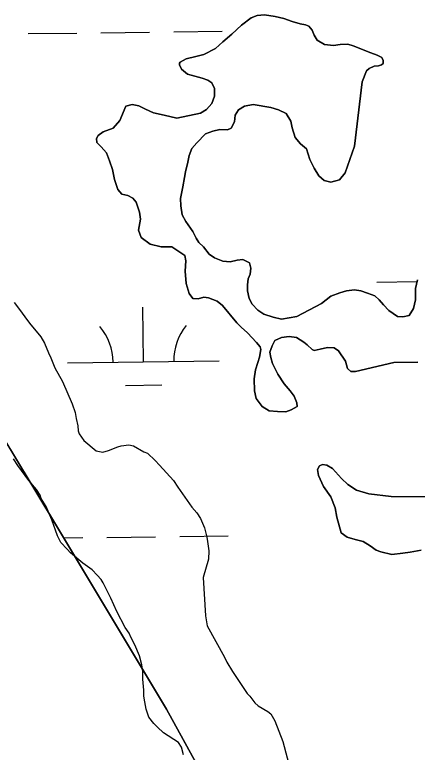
# Model space of a CAD drawing. Extents: x 3694830 to 3732949, y 415201 to 440970.
# Drawn here: x 3703647.1 to 3703912.5, y 433304.8 to 433791 of the extents above; entities that cross this region are included whole.
import ezdxf

# ---------------------------------------------------------------- set-up
doc = ezdxf.new("R2010")
doc.units = 0
for name, color, linetype in [('V-SITE-VEGE', 7, 'Continuous'), ('V-TOPO-SHOR', 7, 'Continuous'), ('V-WETL-SWMP', 7, 'Continuous')]:
    doc.layers.add(name, color=color, linetype=linetype)

msp = doc.modelspace()

# ---------------------------------------------------------------- linework, layer by layer
at = {"layer": 'V-SITE-VEGE'}
for points in [[(3703646.79, 433601.29), (3703650.15, 433596.54), (3703653.84, 433591.79), (3703656.87, 433587.72), (3703664.26, 433578.57), (3703666.61, 433574.5), (3703669.29, 433568.07), (3703670.96, 433564.68), (3703673.64, 433558.25), (3703678.67, 433549.1), (3703685.03, 433534.54), (3703687.03, 433528.79), (3703687.69, 433524.73), (3703688.69, 433520), (3703689.01, 433516.62), (3703689.67, 433514.59), (3703692.7, 433510.18), (3703700.78, 433503.39), (3703705.17, 433502.69), (3703708.89, 433503.69), (3703714.98, 433506.03), (3703717.35, 433506.69), (3703722.43, 433507.35), (3703725.46, 433506.66), (3703732.21, 433502.91), (3703734.57, 433501.89), (3703739.62, 433497.14), (3703742.65, 433494.08), (3703751.73, 433483.91), (3703754.75, 433479.5), (3703763.82, 433466.28), (3703767.18, 433462.55), (3703769.53, 433458.82), (3703772.21, 433452.73), (3703773.87, 433446.63), (3703774.2, 433443.59), (3703775.18, 433437.5), (3703774.82, 433432.1), (3703771.39, 433419.95), (3703772.98, 433394.6), (3703773.96, 433388.17), (3703785.36, 433367.51), (3703787.04, 433364.12), (3703790.73, 433358.02), (3703800.47, 433343.45), (3703802.15, 433341.75), (3703805.51, 433337.34), (3703807.53, 433335.3), (3703813.94, 433331.56), (3703815.96, 433330.2), (3703818.64, 433325.46), (3703823.99, 433311.92), (3703829.64, 433290.26)], [(3703726.26, 433375.53), (3703723.57, 433380.61), (3703722.57, 433383.32), (3703719.88, 433387.05), (3703714.52, 433397.55), (3703710.5, 433406.35), (3703705.48, 433416.51), (3703704.13, 433418.54), (3703701.44, 433421.6), (3703698.08, 433424.99), (3703692.01, 433429.41), (3703683.93, 433436.21), (3703681.58, 433438.58), (3703677.54, 433442.99), (3703675.19, 433447.39), (3703671.52, 433457.89), (3703667.84, 433466.69), (3703664.48, 433472.11), (3703663.82, 433474.14), (3703661.47, 433477.87), (3703656.43, 433483.97), (3703649.03, 433493.81), (3703646.35, 433498.21)], [(3703758.39, 433303.07), (3703757.06, 433308.15), (3703755.04, 433311.2), (3703745.27, 433317.66), (3703741.23, 433321.39), (3703738.88, 433323.77), (3703735.52, 433327.84), (3703733.85, 433333.25), (3703732.85, 433337.99), (3703732.2, 433341.71), (3703732.21, 433345.76), (3703731.57, 433352.86), (3703731.58, 433357.93), (3703730.93, 433362.33), (3703729.27, 433368.42), (3703726.26, 433375.53)]]:
    msp.add_lwpolyline(points, dxfattribs=at)
at = {"layer": 'V-TOPO-SHOR'}
for p, q in [((3703811.79, 433790.95), (3703806.92, 433790.36)), ((3703818.88, 433789.7), (3703811.79, 433790.95)), ((3703803.06, 433788.96), (3703796.54, 433784.12)), ((3703806.92, 433790.36), (3703803.06, 433788.96)), ((3703824.56, 433788.46), (3703818.88, 433789.7)), ((3703830.02, 433786.61), (3703824.56, 433788.46)), ((3703835.29, 433784.97), (3703830.02, 433786.61)), ((3703796.54, 433784.12), (3703790.23, 433778.06)), ((3703838.74, 433784.35), (3703835.29, 433784.97)), ((3703840.97, 433783.53), (3703838.74, 433784.35)), ((3703843.18, 433780.68), (3703840.97, 433783.53)), ((3703790.23, 433778.06), (3703784.33, 433773.01)), ((3703844.59, 433777.42), (3703843.18, 433780.68)), ((3703846.61, 433774.17), (3703844.59, 433777.42)), ((3703784.33, 433773.01), (3703779.44, 433768.78)), ((3703851.46, 433771.31), (3703846.61, 433774.17)), ((3703857.34, 433770.68), (3703851.46, 433771.31)), ((3703861.81, 433771.27), (3703857.34, 433770.68)), ((3703866.68, 433771.45), (3703861.81, 433771.27)), ((3703870.32, 433770.42), (3703866.68, 433771.45)), ((3703779.44, 433768.78), (3703771.72, 433764.75)), ((3703881.87, 433765.91), (3703870.32, 433770.42)), ((3703760.14, 433761.96), (3703756.08, 433759.75)), ((3703766.44, 433763.35), (3703760.14, 433761.96)), ((3703771.72, 433764.75), (3703766.44, 433763.35)), ((3703886.12, 433764.27), (3703881.87, 433765.91)), ((3703889.16, 433762.83), (3703886.12, 433764.27)), ((3703890.16, 433760.8), (3703889.16, 433762.83)), ((3703755.67, 433758.94), (3703755.66, 433757.92)), ((3703755.66, 433757.92), (3703757.07, 433755.08)), ((3703756.08, 433759.75), (3703755.67, 433758.94)), ((3703880.81, 433755.57), (3703884.06, 433756.97)), ((3703884.06, 433756.97), (3703886.9, 433757.37)), ((3703886.9, 433757.37), (3703888.93, 433757.97)), ((3703888.93, 433757.97), (3703890.15, 433758.77)), ((3703890.15, 433758.77), (3703890.16, 433760.8)), ((3703757.07, 433755.08), (3703761.11, 433751.81)), ((3703761.11, 433751.81), (3703765.77, 433750.37)), ((3703876.31, 433746.66), (3703878.98, 433753.95)), ((3703878.98, 433753.95), (3703880.81, 433755.57)), ((3703765.77, 433750.37), (3703770.64, 433749.14)), ((3703770.64, 433749.14), (3703774.48, 433747.9)), ((3703774.48, 433747.9), (3703777.11, 433746.07)), ((3703777.11, 433746.07), (3703778.72, 433742.41)), ((3703778.72, 433742.41), (3703778.9, 433737.34)), ((3703871.26, 433704.29), (3703876.31, 433746.66)), ((3703778.9, 433737.34), (3703777.06, 433732.48)), ((3703777.06, 433732.48), (3703773.59, 433728.43)), ((3703720.45, 433730.69), (3703716.36, 433721.17)), ((3703724.52, 433731.68), (3703720.45, 433730.69)), ((3703728.97, 433730.85), (3703724.52, 433731.68)), ((3703733.22, 433728.6), (3703728.97, 433730.85)), ((3703738.69, 433726.35), (3703733.22, 433728.6)), ((3703773.59, 433728.43), (3703769.52, 433726.02)), ((3703792.44, 433724.7), (3703794.69, 433728.34)), ((3703794.69, 433728.34), (3703798.55, 433730.76)), ((3703798.55, 433730.76), (3703804.23, 433731.75)), ((3703804.23, 433731.75), (3703815.99, 433729.88)), ((3703815.99, 433729.88), (3703821.06, 433728.23)), ((3703821.06, 433728.23), (3703826.12, 433725.78)), ((3703745.58, 433724.7), (3703738.69, 433726.35)), ((3703753.89, 433722.84), (3703745.58, 433724.7)), ((3703769.52, 433726.02), (3703753.89, 433722.84)), ((3703792.02, 433720.44), (3703792.44, 433724.7)), ((3703826.12, 433725.78), (3703829.14, 433720.69)), ((3703716.36, 433721.17), (3703712.08, 433716.12)), ((3703789.77, 433716.19), (3703792.02, 433720.44)), ((3703829.14, 433720.69), (3703830.13, 433716.43)), ((3703705.37, 433713.71), (3703702.12, 433711.29)), ((3703712.08, 433716.12), (3703705.37, 433713.71)), ((3703772.91, 433712.41), (3703777.79, 433714.22)), ((3703777.79, 433714.22), (3703782.26, 433715.21)), ((3703782.26, 433715.21), (3703787.33, 433715.19)), ((3703787.33, 433715.19), (3703789.77, 433716.19)), ((3703830.13, 433716.43), (3703832.13, 433709.93)), ((3703702.12, 433711.29), (3703701.09, 433709.27)), ((3703701.09, 433709.27), (3703701.29, 433706.83)), ((3703767.21, 433706.55), (3703772.91, 433712.41)), ((3703832.13, 433709.93), (3703835.57, 433705.86)), ((3703701.29, 433706.83), (3703704.11, 433703.78)), ((3703704.11, 433703.78), (3703707.54, 433699.91)), ((3703763.95, 433702.71), (3703767.21, 433706.55)), ((3703835.57, 433705.86), (3703839.41, 433702.6)), ((3703864.9, 433686.67), (3703871.26, 433704.29)), ((3703707.54, 433699.91), (3703709.55, 433694.63)), ((3703762.1, 433698.06), (3703763.95, 433702.71)), ((3703839.41, 433702.6), (3703841.81, 433695.49)), ((3703709.55, 433694.63), (3703711.56, 433688.94)), ((3703759.62, 433687.32), (3703761.27, 433693.8)), ((3703761.27, 433693.8), (3703762.1, 433698.06)), ((3703841.81, 433695.49), (3703844.63, 433689.8)), ((3703711.56, 433688.94), (3703712.95, 433682.24)), ((3703844.63, 433689.8), (3703847.65, 433684.71)), ((3703757.96, 433677.59), (3703759, 433683.67)), ((3703759, 433683.67), (3703759.62, 433687.32)), ((3703847.65, 433684.71), (3703851.08, 433681.65)), ((3703861.23, 433682.22), (3703864.9, 433686.67)), ((3703712.95, 433682.24), (3703715.15, 433675.74)), ((3703851.08, 433681.65), (3703855.54, 433680.62)), ((3703855.54, 433680.62), (3703861.23, 433682.22)), ((3703715.15, 433675.74), (3703717.77, 433672.69)), ((3703756.3, 433669.88), (3703757.96, 433677.59)), ((3703717.77, 433672.69), (3703721.63, 433671.86)), ((3703721.63, 433671.86), (3703725.07, 433670.02)), ((3703725.07, 433670.02), (3703727.08, 433667.37)), ((3703756.69, 433665.01), (3703756.3, 433669.88)), ((3703727.08, 433667.37), (3703729.29, 433660.87)), ((3703757.47, 433659.13), (3703756.69, 433665.01)), ((3703729.29, 433660.87), (3703730.08, 433656.2)), ((3703730.08, 433656.2), (3703728.63, 433648.91)), ((3703759.89, 433654.66), (3703757.47, 433659.13)), ((3703764.53, 433648.15), (3703759.89, 433654.66)), ((3703728.63, 433648.91), (3703730.43, 433644.03)), ((3703766.74, 433643.67), (3703764.53, 433648.15)), ((3703730.43, 433644.03), (3703736.3, 433639.75)), ((3703768.55, 433640.83), (3703766.74, 433643.67)), ((3703771.58, 433637.97), (3703768.55, 433640.83)), ((3703736.3, 433639.75), (3703743.59, 433637.89)), ((3703743.59, 433637.89), (3703750.69, 433638.06)), ((3703750.69, 433638.06), (3703759.19, 433632.14)), ((3703775.42, 433633.09), (3703771.58, 433637.97)), ((3703759.19, 433632.14), (3703759.98, 433628.69)), ((3703778.86, 433630.64), (3703775.42, 433633.09)), ((3703784.32, 433628.59), (3703778.86, 433630.64)), ((3703759.98, 433628.69), (3703759.55, 433622)), ((3703789.19, 433627.96), (3703784.32, 433628.59)), ((3703793.86, 433629.16), (3703789.19, 433627.96)), ((3703797.51, 433629.55), (3703793.86, 433629.16)), ((3703801.97, 433627.5), (3703797.51, 433629.55)), ((3703802.76, 433623.84), (3703801.97, 433627.5)), ((3703759.55, 433622), (3703760.12, 433613.68)), ((3703802.34, 433619.99), (3703802.76, 433623.84)), ((3703800.49, 433612.9), (3703801.11, 433616.75)), ((3703801.11, 433616.75), (3703802.34, 433619.99)), ((3703912.67, 433616.28), (3703911.43, 433610.4)), ((3703760.12, 433613.68), (3703762.12, 433607.18)), ((3703800.67, 433608.84), (3703800.49, 433612.9)), ((3703762.12, 433607.18), (3703764.54, 433603.93)), ((3703801.66, 433603.97), (3703800.67, 433608.84)), ((3703861.52, 433607.57), (3703855.63, 433605.36)), ((3703865.99, 433608.97), (3703861.52, 433607.57)), ((3703871.26, 433609.56), (3703865.99, 433608.97)), ((3703875.32, 433608.93), (3703871.26, 433609.56)), ((3703879.77, 433607.49), (3703875.32, 433608.93)), ((3703884.64, 433605.65), (3703879.77, 433607.49)), ((3703911.43, 433610.4), (3703911.4, 433603.1)), ((3703764.54, 433603.93), (3703767.99, 433603.71)), ((3703767.99, 433603.71), (3703771.85, 433604.71)), ((3703771.85, 433604.71), (3703774.89, 433604.29)), ((3703774.89, 433604.29), (3703780.56, 433602.23)), ((3703780.56, 433602.23), (3703784.2, 433599.18)), ((3703803.68, 433600.11), (3703801.66, 433603.97)), ((3703855.63, 433605.36), (3703849.32, 433600.52)), ((3703887.46, 433603), (3703884.64, 433605.65)), ((3703890.29, 433599.74), (3703887.46, 433603)), ((3703911.4, 433603.1), (3703909.96, 433597.22)), ((3703784.2, 433599.18), (3703793.48, 433587.78)), ((3703807.31, 433596.24), (3703803.68, 433600.11)), ((3703811.36, 433593.58), (3703807.31, 433596.24)), ((3703849.32, 433600.52), (3703833.05, 433592.07)), ((3703893.72, 433596.08), (3703890.29, 433599.74)), ((3703909.96, 433597.22), (3703907.1, 433592.77)), ((3703674.06, 433455.06), (3703588.88, 433595.83)), ((3703817.43, 433591.53), (3703811.36, 433593.58)), ((3703823.11, 433590.29), (3703817.43, 433591.53)), ((3703833.05, 433592.07), (3703823.11, 433590.29)), ((3703899.59, 433591.99), (3703893.72, 433596.08)), ((3703903.04, 433591.78), (3703899.59, 433591.99)), ((3703907.1, 433592.77), (3703903.04, 433591.78)), ((3703793.48, 433587.78), (3703796.31, 433584.93)), ((3703796.31, 433584.93), (3703800.55, 433581.26)), ((3703800.55, 433581.26), (3703806.61, 433574.94)), ((3703818.59, 433576.31), (3703823.06, 433578.12)), ((3703823.06, 433578.12), (3703828.13, 433578.91)), ((3703828.13, 433578.91), (3703833, 433578.08)), ((3703833, 433578.08), (3703837.85, 433575.01)), ((3703806.61, 433574.94), (3703809.03, 433572.09)), ((3703809.03, 433572.09), (3703809.43, 433570.27)), ((3703815.31, 433568.62), (3703816.75, 433572.67)), ((3703816.75, 433572.67), (3703818.59, 433576.31)), ((3703837.85, 433575.01), (3703839.87, 433573.38)), ((3703839.87, 433573.38), (3703843.31, 433570.32)), ((3703809.43, 433570.27), (3703808.6, 433565.2)), ((3703815.9, 433564.96), (3703815.31, 433568.62)), ((3703843.31, 433570.32), (3703844.52, 433569.51)), ((3703844.52, 433569.51), (3703848.58, 433570.51)), ((3703848.58, 433570.51), (3703853.25, 433571.5)), ((3703853.25, 433571.5), (3703857.71, 433571.48)), ((3703857.71, 433571.48), (3703860.55, 433569.44)), ((3703860.55, 433569.44), (3703865.18, 433562.52)), ((3703808.6, 433565.2), (3703807.37, 433561.75)), ((3703817.1, 433561.1), (3703815.9, 433564.96)), ((3703865.18, 433562.52), (3703866.58, 433557.85)), ((3703807.37, 433561.75), (3703805.93, 433556.89)), ((3703820.52, 433553.99), (3703817.1, 433561.1)), ((3703866.58, 433557.85), (3703868.81, 433555.81)), ((3703871.85, 433555.8), (3703897.03, 433561.78)), ((3703897.03, 433561.78), (3703912.85, 433561.92)), ((3703805.93, 433556.89), (3703805.09, 433551.01)), ((3703824.75, 433547.68), (3703820.52, 433553.99)), ((3703868.81, 433555.81), (3703871.85, 433555.8)), ((3703805.09, 433551.01), (3703805.26, 433543.1)), ((3703828.79, 433543), (3703824.75, 433547.68)), ((3703805.26, 433543.1), (3703806.25, 433538.03)), ((3703831.41, 433539.54), (3703828.79, 433543)), ((3703806.25, 433538.03), (3703810.29, 433532.74)), ((3703833.22, 433535.07), (3703831.41, 433539.54)), ((3703833.41, 433532.64), (3703833.22, 433535.07)), ((3703810.29, 433532.74), (3703814.94, 433529.88)), ((3703814.94, 433529.88), (3703820.42, 433529.45)), ((3703820.42, 433529.45), (3703825.89, 433529.22)), ((3703825.89, 433529.22), (3703829.35, 433530.42)), ((3703829.35, 433530.42), (3703833.41, 433532.64)), ((3703850.09, 433494.43), (3703848.05, 433493.63)), ((3703852.92, 433494.01), (3703850.09, 433494.43)), ((3703848.05, 433493.63), (3703846.83, 433491.2)), ((3703846.83, 433491.2), (3703847.42, 433487.14)), ((3703856.57, 433491.77), (3703852.92, 433494.01)), ((3703858.59, 433489.73), (3703856.57, 433491.77)), ((3703862.62, 433485.25), (3703858.59, 433489.73)), ((3703847.42, 433487.14), (3703850.63, 433480.03)), ((3703866.87, 433481.38), (3703862.62, 433485.25)), ((3703850.63, 433480.03), (3703855.47, 433473.11)), ((3703872.53, 433477.5), (3703866.87, 433481.38)), ((3703880.63, 433475.23), (3703872.53, 433477.5)), ((3703895.43, 433473.35), (3703880.63, 433475.23)), ((3703855.47, 433473.11), (3703858.48, 433465.8)), ((3703918.76, 433473.04), (3703895.43, 433473.35)), ((3703858.48, 433465.8), (3703859.47, 433459.71)), ((3703859.47, 433459.71), (3703862.47, 433449.35)), ((3703747.27, 433333.21), (3703674.06, 433455.06)), ((3703862.47, 433449.35), (3703866.31, 433446.49)), ((3703866.31, 433446.49), (3703871.58, 433445.05)), ((3703871.58, 433445.05), (3703876.85, 433443.61)), ((3703876.85, 433443.61), (3703881.5, 433440.75)), ((3703881.5, 433440.75), (3703885.55, 433437.89)), ((3703885.55, 433437.89), (3703888.59, 433436.86)), ((3703888.59, 433436.86), (3703895.68, 433435.21)), ((3703895.68, 433435.21), (3703902.98, 433435.99)), ((3703902.98, 433435.99), (3703907.85, 433436.58)), ((3703907.85, 433436.58), (3703915.16, 433437.97)), ((3703834.78, 433173.54), (3703747.27, 433333.21))]:
    msp.add_line(p, q, dxfattribs=at)
at = {"layer": 'V-WETL-SWMP'}
for p, q in [((3703655.95, 433778.52), (3703687.95, 433778.9)), ((3703703.95, 433779.09), (3703735.95, 433779.48)), ((3703751.94, 433779.67), (3703783.94, 433780.05)), ((3703885.92, 433614.75), (3703912.42, 433615.07)), ((3703731.94, 433562.17), (3703731.52, 433598.17)), ((3703681.95, 433561.57), (3703781.94, 433562.77)), ((3703720.13, 433546.6), (3703744.13, 433546.88)), ((3703679.44, 433446.1), (3703691.92, 433446.25)), ((3703707.92, 433446.44), (3703739.91, 433446.83)), ((3703755.91, 433447.02), (3703787.91, 433447.4))]:
    msp.add_line(p, q, dxfattribs=at)
for points in [[(3703912.85, 433561.92), (3703897.03, 433561.78), (3703871.85, 433555.8), (3703868.81, 433555.81), (3703866.58, 433557.85), (3703865.18, 433562.52), (3703860.55, 433569.44), (3703857.71, 433571.48), (3703853.25, 433571.5), (3703848.58, 433570.51), (3703844.52, 433569.51), (3703843.31, 433570.32), (3703839.87, 433573.38), (3703837.85, 433575.01), (3703833, 433578.08), (3703828.13, 433578.91), (3703823.06, 433578.12), (3703818.59, 433576.31), (3703816.75, 433572.67), (3703815.31, 433568.62), (3703815.9, 433564.96), (3703817.1, 433561.1), (3703820.52, 433553.99), (3703824.75, 433547.68), (3703828.79, 433543), (3703831.41, 433539.54), (3703833.22, 433535.07), (3703833.41, 433532.64), (3703829.35, 433530.42), (3703825.89, 433529.22), (3703820.42, 433529.45), (3703814.94, 433529.88), (3703810.29, 433532.74), (3703806.25, 433538.03), (3703805.26, 433543.1), (3703805.09, 433551.01), (3703805.93, 433556.89), (3703807.37, 433561.75), (3703808.6, 433565.2), (3703809.43, 433570.27), (3703809.03, 433572.09), (3703806.61, 433574.94), (3703800.55, 433581.26), (3703796.31, 433584.93), (3703793.48, 433587.78), (3703784.2, 433599.18), (3703780.56, 433602.23), (3703774.89, 433604.29), (3703771.85, 433604.71), (3703767.99, 433603.71), (3703764.54, 433603.93), (3703762.12, 433607.18), (3703760.12, 433613.68), (3703759.55, 433622), (3703759.98, 433628.69), (3703759.19, 433632.14), (3703750.69, 433638.06), (3703743.59, 433637.89), (3703736.3, 433639.75), (3703730.43, 433644.03), (3703728.63, 433648.91), (3703730.08, 433656.2), (3703729.29, 433660.87), (3703727.08, 433667.37), (3703725.07, 433670.02), (3703721.63, 433671.86), (3703717.77, 433672.69), (3703715.15, 433675.74), (3703712.95, 433682.24), (3703711.56, 433688.94), (3703709.55, 433694.63), (3703707.54, 433699.91), (3703704.11, 433703.78), (3703701.29, 433706.83), (3703701.09, 433709.27), (3703702.12, 433711.29), (3703705.37, 433713.71), (3703712.08, 433716.12), (3703716.36, 433721.17), (3703720.45, 433730.69), (3703724.52, 433731.68), (3703728.97, 433730.85), (3703733.22, 433728.6), (3703738.69, 433726.35), (3703745.58, 433724.7), (3703753.89, 433722.84), (3703769.52, 433726.02), (3703773.59, 433728.43), (3703777.06, 433732.48), (3703778.9, 433737.34), (3703778.72, 433742.41), (3703777.11, 433746.07), (3703774.48, 433747.9), (3703770.64, 433749.14), (3703765.77, 433750.37), (3703761.11, 433751.81), (3703757.07, 433755.08), (3703755.66, 433757.92), (3703755.67, 433758.94), (3703756.08, 433759.75), (3703760.14, 433761.96), (3703766.44, 433763.35), (3703771.72, 433764.75), (3703779.44, 433768.78), (3703784.33, 433773.01), (3703790.23, 433778.06), (3703796.54, 433784.12), (3703803.06, 433788.96), (3703806.92, 433790.36), (3703811.79, 433790.95), (3703818.88, 433789.7), (3703824.56, 433788.46), (3703830.02, 433786.61), (3703835.29, 433784.97), (3703838.74, 433784.35), (3703840.97, 433783.53), (3703843.18, 433780.68), (3703844.59, 433777.42), (3703846.61, 433774.17), (3703851.46, 433771.31), (3703857.34, 433770.68), (3703861.81, 433771.27), (3703866.68, 433771.45), (3703870.32, 433770.42), (3703881.87, 433765.91), (3703886.12, 433764.27), (3703889.16, 433762.83), (3703890.16, 433760.8), (3703890.15, 433758.77), (3703888.93, 433757.97), (3703886.9, 433757.37), (3703884.06, 433756.97), (3703880.81, 433755.57), (3703878.98, 433753.95), (3703876.31, 433746.66), (3703871.26, 433704.29), (3703864.9, 433686.67), (3703861.23, 433682.22), (3703855.54, 433680.62), (3703851.08, 433681.65), (3703847.65, 433684.71), (3703844.63, 433689.8), (3703841.81, 433695.49), (3703839.41, 433702.6), (3703835.57, 433705.86), (3703832.13, 433709.93), (3703830.13, 433716.43), (3703829.14, 433720.69), (3703826.12, 433725.78), (3703821.06, 433728.23), (3703815.99, 433729.88), (3703804.23, 433731.75), (3703798.55, 433730.76), (3703794.69, 433728.34), (3703792.44, 433724.7), (3703792.02, 433720.44), (3703789.77, 433716.19), (3703787.33, 433715.19), (3703782.26, 433715.21), (3703777.79, 433714.22), (3703772.91, 433712.41), (3703767.21, 433706.55), (3703763.95, 433702.71), (3703762.1, 433698.06), (3703761.27, 433693.8), (3703759.62, 433687.32), (3703759, 433683.67), (3703757.96, 433677.59), (3703756.3, 433669.88), (3703756.69, 433665.01), (3703757.47, 433659.13), (3703759.89, 433654.66), (3703764.53, 433648.15), (3703766.74, 433643.67), (3703768.55, 433640.83), (3703771.58, 433637.97), (3703775.42, 433633.09), (3703778.86, 433630.64), (3703784.32, 433628.59), (3703789.19, 433627.96), (3703793.86, 433629.16), (3703797.51, 433629.55), (3703801.97, 433627.5), (3703802.76, 433623.84), (3703802.34, 433619.99), (3703801.11, 433616.75), (3703800.49, 433612.9), (3703800.67, 433608.84), (3703801.66, 433603.97), (3703803.68, 433600.11), (3703807.31, 433596.24), (3703811.36, 433593.58), (3703817.43, 433591.53), (3703823.11, 433590.29), (3703833.05, 433592.07), (3703849.32, 433600.52), (3703855.63, 433605.36), (3703861.52, 433607.57), (3703865.99, 433608.97), (3703871.26, 433609.56), (3703875.32, 433608.93), (3703879.77, 433607.49), (3703884.64, 433605.65), (3703887.46, 433603), (3703890.29, 433599.74), (3703893.72, 433596.08), (3703899.59, 433591.99), (3703903.04, 433591.78), (3703907.1, 433592.77), (3703909.96, 433597.22), (3703911.4, 433603.1), (3703911.43, 433610.4), (3703912.67, 433616.28)], [(3703588.88, 433595.83), (3703674.06, 433455.06), (3703747.27, 433333.21), (3703834.78, 433173.54)], [(3703915.16, 433437.97), (3703907.85, 433436.58), (3703902.98, 433435.99), (3703895.68, 433435.21), (3703888.59, 433436.86), (3703885.55, 433437.89), (3703881.5, 433440.75), (3703876.85, 433443.61), (3703871.58, 433445.05), (3703866.31, 433446.49), (3703862.47, 433449.35), (3703859.47, 433459.71), (3703858.48, 433465.8), (3703855.47, 433473.11), (3703850.63, 433480.03), (3703847.42, 433487.14), (3703846.83, 433491.2), (3703848.05, 433493.63), (3703850.09, 433494.43), (3703852.92, 433494.01), (3703856.57, 433491.77), (3703858.59, 433489.73), (3703862.62, 433485.25), (3703866.87, 433481.38), (3703872.53, 433477.5), (3703880.63, 433475.23), (3703895.43, 433473.35), (3703918.76, 433473.04)]]:
    msp.add_lwpolyline(points, dxfattribs=at)
for centre, start, end in [((3703676.7, 433561.99), 359.9115, 41.4552), ((3703787.18, 433563.3), 139.9115, 181.4552)]:
    msp.add_arc(centre, 35.25, start, end, dxfattribs=at)

doc.saveas('drawing.dxf')
